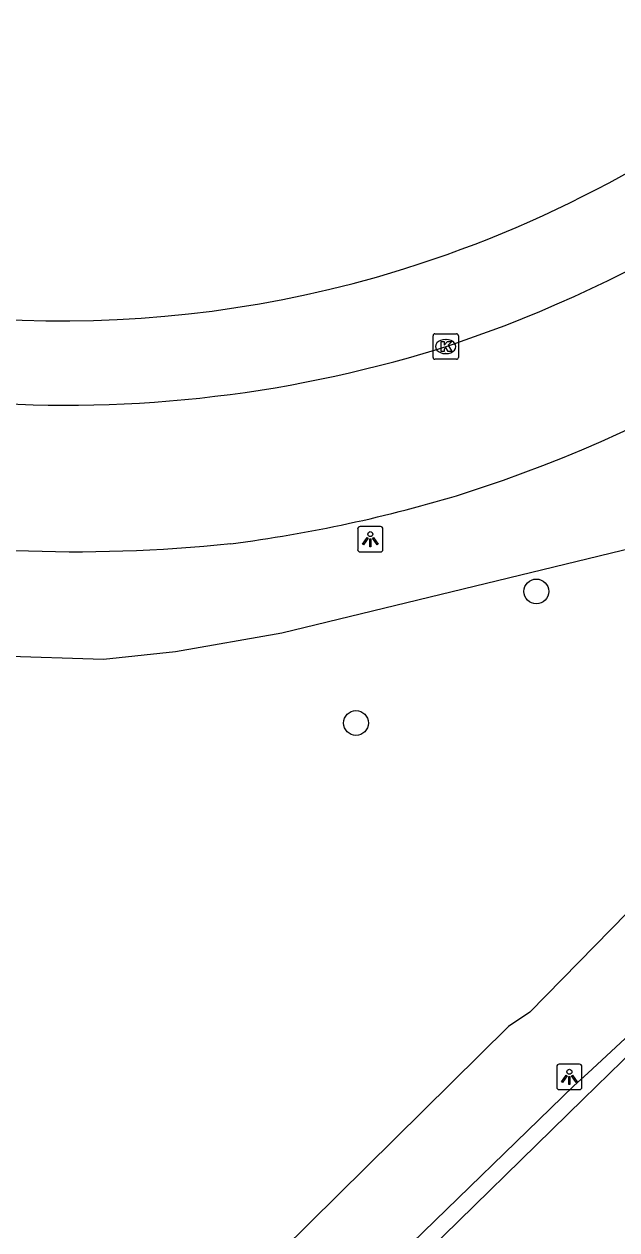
# Model space of a CAD drawing. Extents: x 162082 to 163393, y 388091 to 388632.
# Drawn here: x 162173.92 to 162197.29, y 388303.46 to 388350.97 of the extents above; entities that cross this region are included whole.
import ezdxf

# ---------------------------------------------------------------- set-up
doc = ezdxf.new("R2010")
doc.units = 0
for name, color, linetype in [('IMGEO_Berm_groen', 7, 'Continuous'), ('IMGEO_Boom', 7, 'Continuous'), ('IMGEO_Kolk', 7, 'Continuous'), ('IMGEO_Lichtpunt', 7, 'Continuous'), ('IMGEO_Rijbaan_lokaal_open', 7, 'Continuous'), ('IMGEO_Rijbaan_regionaal_gesloten', 7, 'Continuous')]:
    doc.layers.add(name, color=color, linetype=linetype)

msp = doc.modelspace()

# ---------------------------------------------------------------- linework, layer by layer
at = {"layer": 'IMGEO_Berm_groen'}
for points in [[(162143.113, 388299.11), (162147.83, 388309.193), (162153.317, 388322.008), (162158.21, 388326.832), (162164.61, 388326.87), (162168.356, 388326.623), (162172.954, 388326.085), (162177.043, 388325.953), (162179.887, 388326.251), (162184.076, 388326.983), (162198.384, 388330.448), (162202.302, 388332.264), (162206.561, 388334.895), (162206.939, 388335.167)], [(162211.418, 388329.641), (162209.844, 388327.945), (162202.196, 388320.54), (162193.865, 388312.04), (162193.018, 388311.476), (162180.686, 388299.296)]]:
    msp.add_lwpolyline(points, dxfattribs=at)
for centre, radius, start, end in [((162175.072, 388385.617), 46.395, 285.935, 331.846), ((162175.407, 388384.709), 45.43, 247.8392, 285.8441)]:
    msp.add_arc(centre, radius, start, end, dxfattribs=at)
at = {"layer": 'IMGEO_Boom'}
for centre in [(162194.119, 388328.615), (162187.005, 388323.432)]:
    msp.add_circle(centre, 0.489, dxfattribs=at)
at = {"layer": 'IMGEO_Kolk'}
for p, q in [((162190.044, 388337.841), (162190.044, 388338.693)), ((162190.119, 388338.767), (162190.971, 388338.767)), ((162190.532, 388338.547), (162190.557, 388338.547)), ((162191.045, 388338.693), (162191.045, 388337.841)), ((162190.971, 388337.767), (162190.119, 388337.767)), ((162190.555, 388337.987), (162190.53, 388337.987))]:
    msp.add_line(p, q, dxfattribs=at)
for points in [[(162190.044, 388337.841), (162190.044, 388338.693)], [(162190.119, 388338.767), (162190.971, 388338.767)], [(162191.045, 388338.693), (162191.045, 388337.841)], [(162190.365, 388338.467), (162190.488, 388338.467), (162190.488, 388338.316), (162190.618, 388338.467), (162190.782, 388338.467), (162190.636, 388338.316), (162190.789, 388338.067), (162190.637, 388338.067), (162190.552, 388338.231), (162190.488, 388338.164), (162190.488, 388338.067), (162190.365, 388338.067), (162190.365, 388338.467)], [(162190.971, 388337.767), (162190.119, 388337.767)]]:
    msp.add_lwpolyline(points, dxfattribs=at)
for centre, start, end in [((162190.121, 388338.691), 91.552, 178.448), ((162190.121, 388338.691), 91.552, 178.448), ((162190.969, 388338.691), 1.552, 88.448), ((162190.969, 388338.691), 1.552, 88.448), ((162190.121, 388337.843), 181.552, 268.448), ((162190.121, 388337.843), 181.552, 268.448), ((162190.969, 388337.843), 271.552, 358.448), ((162190.969, 388337.843), 271.552, 358.448)]:
    msp.add_arc(centre, 0.0765, start, end, dxfattribs=at)
for centre, major_axis, ratio, start_param, end_param in [((162190.531, 388338.267), (-0.387, 0.002), 0.722429, 4.712389, 7.853982), ((162190.556, 388338.267), (-0.39, 0.002), 0.717154, 1.570796, 4.712389)]:
    msp.add_ellipse(centre, major_axis=major_axis, ratio=ratio, start_param=start_param, end_param=end_param, dxfattribs=at)
at = {"layer": 'IMGEO_Lichtpunt'}
for p, q in [((162187.072, 388331.077), (162187.072, 388330.27)), ((162187.072, 388331.077), (162187.072, 388330.27)), ((162187.974, 388331.172), (162187.166, 388331.172)), ((162187.974, 388331.172), (162187.166, 388331.172)), ((162188.068, 388330.27), (162188.068, 388331.077)), ((162188.068, 388330.27), (162188.068, 388331.077)), ((162187.166, 388330.176), (162187.974, 388330.176)), ((162187.166, 388330.176), (162187.974, 388330.176)), ((162195.822, 388309.985), (162195.014, 388309.985)), ((162195.822, 388309.985), (162195.014, 388309.985)), ((162194.92, 388309.89), (162194.92, 388309.083)), ((162194.92, 388309.89), (162194.92, 388309.083)), ((162195.916, 388309.083), (162195.916, 388309.89)), ((162195.916, 388309.083), (162195.916, 388309.89)), ((162195.014, 388308.989), (162195.822, 388308.989)), ((162195.014, 388308.989), (162195.822, 388308.989))]:
    msp.add_line(p, q, dxfattribs=at)
for points in [[(162187.446, 388330.741), (162187.485, 388330.713), (162187.297, 388330.451), (162187.259, 388330.478), (162187.446, 388330.741)], [(162187.548, 388330.693), (162187.595, 388330.693), (162187.595, 388330.371), (162187.548, 388330.371), (162187.548, 388330.693)], [(162187.658, 388330.713), (162187.696, 388330.74), (162187.883, 388330.478), (162187.844, 388330.45), (162187.658, 388330.713)], [(162195.294, 388309.554), (162195.333, 388309.526), (162195.145, 388309.264), (162195.107, 388309.291), (162195.294, 388309.554)], [(162195.396, 388309.506), (162195.443, 388309.506), (162195.443, 388309.184), (162195.396, 388309.184), (162195.396, 388309.506)], [(162195.506, 388309.526), (162195.544, 388309.553), (162195.731, 388309.291), (162195.692, 388309.263), (162195.506, 388309.526)]]:
    msp.add_lwpolyline(points, dxfattribs=at)
for centre in [(162187.571, 388330.875), (162195.419, 388309.688)]:
    msp.add_circle(centre, 0.0994, dxfattribs=at)
for centre, start, end in [((162187.166, 388331.077), 90, 180), ((162187.166, 388331.077), 90, 180), ((162187.974, 388331.077), 0, 90), ((162187.974, 388331.077), 0, 90), ((162187.166, 388330.27), 180, 270), ((162187.166, 388330.27), 180, 270), ((162187.974, 388330.27), 270, 0), ((162187.974, 388330.27), 270, 360), ((162195.014, 388309.89), 90, 180), ((162195.014, 388309.89), 90, 180), ((162195.822, 388309.89), 0, 90), ((162195.822, 388309.89), 0, 90), ((162195.014, 388309.083), 180, 270), ((162195.014, 388309.083), 180, 270), ((162195.822, 388309.083), 270, 0), ((162195.822, 388309.083), 270, 360)]:
    msp.add_arc(centre, 0.0946, start, end, dxfattribs=at)
at = {"layer": 'IMGEO_Rijbaan_lokaal_open'}
msp.add_lwpolyline([(162189.218, 388302.021), (162188.752, 388302.491), (162195.591, 388309.132)], dxfattribs=at)
msp.add_arc((162045.067, 388474.72), 223.779, 312.27171, 318.41729, dxfattribs=at)
at = {"layer": 'IMGEO_Rijbaan_regionaal_gesloten'}
msp.add_lwpolyline([(162189.218, 388302.021), (162195.96, 388308.612), (162201.091, 388313.607)], dxfattribs=at)
for centre, radius, start, end in [((162174.919, 388385.758), 49.997, 288.5206, 315.5702), ((162173.705, 388387.029), 57.305, 287.82853, 314.27663), ((162175.591, 388385.508), 49.55, 265.6933, 287.8753), ((162175.94, 388389.667), 59.484, 243.19762, 275.91371), ((162175.137, 388384.999), 54.939, 277.2491, 287.0554)]:
    msp.add_arc(centre, radius, start, end, dxfattribs=at)

doc.saveas('drawing.dxf')
